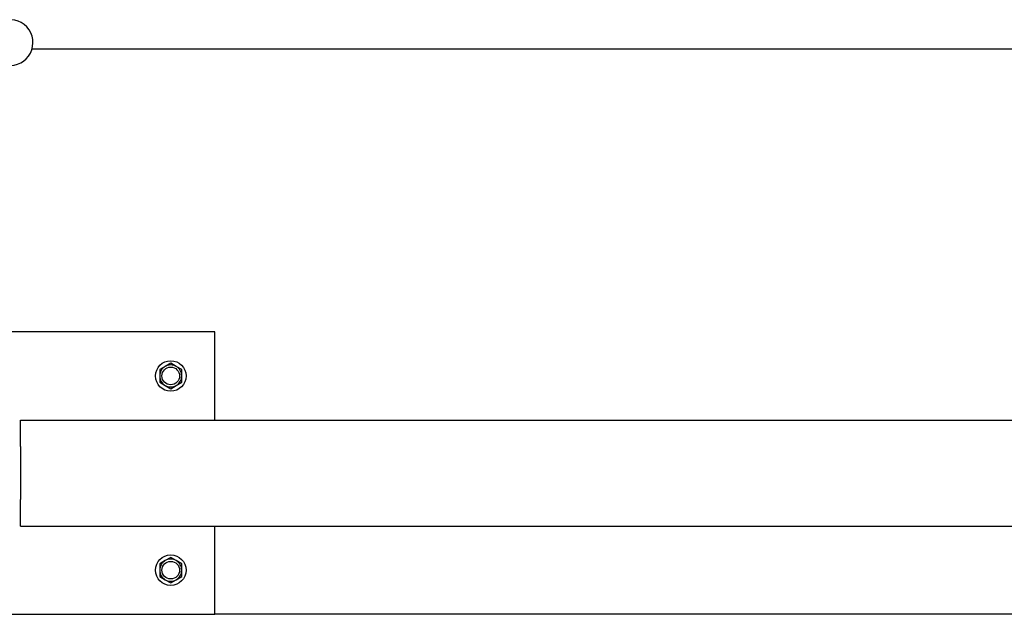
# Model space of a CAD drawing. Header units: inches. Extents: x 5 to 1128, y -85 to 748.
# Tile 626 of 656: x 621 to 635, y 556 to 564. Entities that reach past the tile are written whole.
import ezdxf

# ---------------------------------------------------------------- set-up
doc = ezdxf.new("R2010")
doc.units = ezdxf.units.IN
doc.header["$LTSCALE"] = 32
doc.header["$MEASUREMENT"] = 0
doc.layers.add('Visible (ANSI)', color=7, linetype='Continuous', lineweight=30)

msp = doc.modelspace()

# ---------------------------------------------------------------- linework, layer by layer
at = {"layer": 'Visible (ANSI)'}
for p, q in [((636.78063, 563.93978), (620.84148, 563.93978)), ((623.42963, 559.93978), (619.42963, 559.93978)), ((623.42963, 558.68978), (623.42963, 559.93978)), ((622.72663, 559.44988), (622.64863, 559.40485)), ((622.80463, 559.49491), (622.72663, 559.44988)), ((622.88263, 559.44988), (622.80463, 559.49491)), ((622.96063, 559.40485), (622.88263, 559.44988)), ((622.64863, 559.40485), (622.64863, 559.31478)), ((622.64863, 559.31478), (622.64863, 559.22471)), ((622.96063, 559.31478), (622.96063, 559.40485)), ((622.96063, 559.22471), (622.96063, 559.31478)), ((622.64863, 559.22471), (622.72663, 559.17968)), ((622.72663, 559.17968), (622.80463, 559.13465)), ((622.80463, 559.13465), (622.88263, 559.17968)), ((622.88263, 559.17968), (622.96063, 559.22471)), ((620.67963, 558.68978), (733.65563, 558.68978)), ((620.67963, 558.31478), (620.67963, 558.68978)), ((620.67963, 558.31478), (620.67963, 557.56478)), ((620.67963, 557.18978), (620.67963, 557.56478)), ((620.67963, 557.18978), (735.15563, 557.18978)), ((623.42963, 555.93978), (623.42963, 557.18978)), ((622.72663, 556.69988), (622.64863, 556.65485)), ((622.80463, 556.74491), (622.72663, 556.69988)), ((622.88263, 556.69988), (622.80463, 556.74491)), ((622.96063, 556.65485), (622.88263, 556.69988)), ((622.64863, 556.65485), (622.64863, 556.56478)), ((622.64863, 556.56478), (622.64863, 556.47471)), ((622.96063, 556.56478), (622.96063, 556.65485)), ((622.96063, 556.47471), (622.96063, 556.56478)), ((622.64863, 556.47471), (622.72663, 556.42968)), ((622.72663, 556.42968), (622.80463, 556.38465)), ((622.80463, 556.38465), (622.88263, 556.42968)), ((622.88263, 556.42968), (622.96063, 556.47471)), ((619.42963, 555.93978), (623.42963, 555.93978)), ((661.10513, 555.93978), (623.42963, 555.93978))]:
    msp.add_line(p, q, dxfattribs=at)
for centre, radius in [((622.80463, 559.31478), 0.216), ((622.80463, 559.31478), 0.1248), ((610.78063, 545.92078), 11.0235), ((622.80463, 556.56478), 0.216), ((622.80463, 556.56478), 0.1248)]:
    msp.add_circle(centre, radius, dxfattribs=at)
for centre, radius, start, end in [((620.53044, 564.034), 0.325, 254.005999, 104.243294), ((622.80463, 559.31478), 0.156, 120, 180), ((622.80463, 559.31478), 0.156, 60, 120), ((622.80463, 559.31478), 0.156, 0, 60), ((622.80463, 559.31478), 0.156, 180, 240), ((622.80463, 559.31478), 0.156, 300, 0), ((622.80463, 559.31478), 0.156, 240, 300), ((622.80463, 556.56478), 0.156, 120, 180), ((622.80463, 556.56478), 0.156, 60, 120), ((622.80463, 556.56478), 0.156, 0, 60), ((622.80463, 556.56478), 0.156, 180, 240), ((622.80463, 556.56478), 0.156, 300, 0), ((622.80463, 556.56478), 0.156, 240, 300)]:
    msp.add_arc(centre, radius, start, end, dxfattribs=at)

doc.saveas('drawing.dxf')
